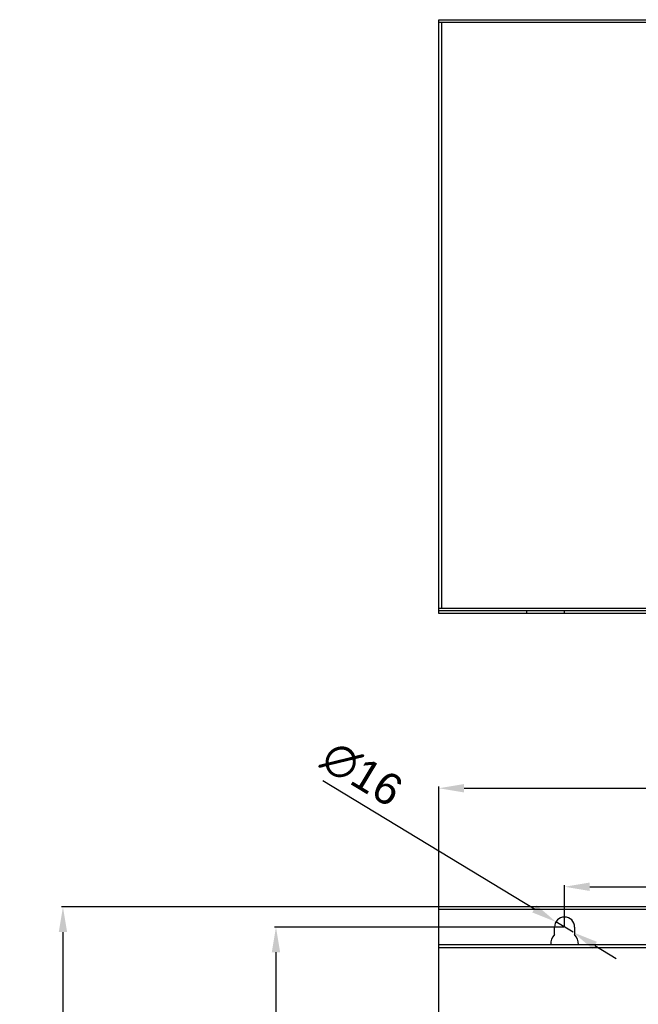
# Model space of a CAD drawing. Header units: millimetres. Extents: x 1117 to 38156, y -1945 to 7303.
# Tile 778 of 831: x 28376 to 28868, y 5971 to 6754. Entities that reach past the tile are written whole.
import ezdxf

# ---------------------------------------------------------------- set-up
doc = ezdxf.new("R2010")
doc.units = ezdxf.units.MM
doc.styles.get("Standard").update_dxf_attribs({"font": 'arial.ttf'})
doc.dimstyles.new('ISO-25', dxfattribs={"dimtxt": 2.5, "dimasz": 2.5, "dimexe": 1.25, "dimexo": 0.625, "dimtad": 1, "dimtxsty": 'Standard', "dimcen": 2.5, "dimadec": 0, "dimazin": 0, "dimtfac": 1, "dimtmove": 0, "dimatfit": 3, "dimfxl": 0, "dimarcsym": 0})

# ---------------------------------------------------------------- blocks, each defined once
blk = doc.blocks.new('*D245')
at = {"color": 0, "linetype": 'Continuous', "lineweight": -2}
for p, q in [((28709.02, 6047.46), (28709.02, 6144.48)), ((29509.02, 6047.46), (29509.02, 6144.48)), ((28729.02, 6143.23), (29489.02, 6143.23))]:
    blk.add_line(p, q, dxfattribs=at)
at = {"color": 0, "linetype": 'Continuous'}
for points in [[(28729.02, 6146.56), (28729.02, 6139.9), (28709.02, 6143.23)], [(29489.02, 6146.56), (29489.02, 6139.9), (29509.02, 6143.23)]]:
    blk.add_solid(points, dxfattribs=at)
at = {"layer": 'Defpoints', "color": 0, "linetype": 'Continuous'}
for p in [(29509.02, 6143.23), (28709.02, 6046.84), (29509.02, 6046.84)]:
    blk.add_point(p, dxfattribs=at)
at = {"color": 0, "linetype": 'Continuous', "insert": (29087.69, 6177.19), "char_height": 25, "width": 46.2656, "attachment_point": 2, "line_spacing_factor": 0.9}
blk.add_mtext('800', dxfattribs=at)
blk = doc.blocks.new('*D246')
at = {"color": 0, "linetype": 'Continuous', "lineweight": -2}
for p, q in [((28708.39, 6048.84), (28408.74, 6048.84)), ((28409.99, 6028.84), (28409.99, 4432.84)), ((28708.39, 4412.84), (28408.74, 4412.84))]:
    blk.add_line(p, q, dxfattribs=at)
at = {"color": 0, "linetype": 'Continuous'}
for points in [[(28406.66, 6028.84), (28413.32, 6028.84), (28409.99, 6048.84)], [(28406.66, 4432.84), (28413.32, 4432.84), (28409.99, 4412.84)]]:
    blk.add_solid(points, dxfattribs=at)
at = {"layer": 'Defpoints', "color": 0, "linetype": 'Continuous'}
for p in [(28709.02, 6048.84), (28409.99, 4412.84), (28709.02, 4412.84)]:
    blk.add_point(p, dxfattribs=at)
at = {"color": 0, "linetype": 'Continuous', "insert": (28376.03, 5405.25), "char_height": 25, "width": 61.6875, "attachment_point": 2, "rotation": 90, "line_spacing_factor": 0.9}
blk.add_mtext('1636', dxfattribs=at)
blk = doc.blocks.new('*D247')
at = {"color": 0, "linetype": 'Continuous', "lineweight": -2}
for p, q in [((28809.02, 6033.46), (28809.02, 6066.17)), ((29109.02, 6033.46), (29109.02, 6066.17)), ((28829.02, 6064.92), (29089.02, 6064.92))]:
    blk.add_line(p, q, dxfattribs=at)
at = {"color": 0, "linetype": 'Continuous'}
for points in [[(28829.02, 6068.25), (28829.02, 6061.58), (28809.02, 6064.92)], [(29089.02, 6068.25), (29089.02, 6061.58), (29109.02, 6064.92)]]:
    blk.add_solid(points, dxfattribs=at)
at = {"layer": 'Defpoints', "color": 0, "linetype": 'Continuous'}
for p in [(29109.02, 6064.92), (28809.02, 6032.84), (29109.02, 6032.84)]:
    blk.add_point(p, dxfattribs=at)
at = {"color": 0, "linetype": 'Continuous', "insert": (28953.97, 6098.88), "char_height": 25, "width": 46.2656, "attachment_point": 2, "line_spacing_factor": 0.9}
blk.add_mtext('300', dxfattribs=at)
blk = doc.blocks.new('*D249')
at = {"color": 0, "linetype": 'Continuous', "lineweight": -2}
for p, q in [((28616.62, 6149.33), (28785.06, 6047.34)), ((28815.86, 6028.69), (28802.17, 6036.98)), ((28832.97, 6018.34), (28850.08, 6007.98))]:
    blk.add_line(p, q, dxfattribs=at)
at = {"color": 0, "linetype": 'Continuous'}
for points in [[(28786.79, 6050.19), (28783.34, 6044.49), (28802.17, 6036.98)], [(28834.69, 6021.19), (28831.24, 6015.48), (28815.86, 6028.69)]]:
    blk.add_solid(points, dxfattribs=at)
at = {"layer": 'Defpoints', "color": 0, "linetype": 'Continuous'}
for p in [(28802.17, 6036.98), (28815.86, 6028.69)]:
    blk.add_point(p, dxfattribs=at)
at = {"color": 0, "linetype": 'Continuous', "insert": (28682.96, 6148.86), "char_height": 25, "width": 49.7353, "attachment_point": 3, "rotation": 328.80661, "line_spacing_factor": 0.9}
blk.add_mtext('∅16', dxfattribs=at)
blk = doc.blocks.new('*D250')
at = {"color": 0, "linetype": 'Continuous', "lineweight": -2}
for p, q in [((28808.39, 6032.84), (28578.21, 6032.84)), ((28579.46, 6012.84), (28579.46, 4818.34)), ((28808.39, 4798.34), (28578.21, 4798.34))]:
    blk.add_line(p, q, dxfattribs=at)
at = {"color": 0, "linetype": 'Continuous'}
for points in [[(28576.13, 6012.84), (28582.8, 6012.84), (28579.46, 6032.84)], [(28576.13, 4818.34), (28582.8, 4818.34), (28579.46, 4798.34)]]:
    blk.add_solid(points, dxfattribs=at)
at = {"layer": 'Defpoints', "color": 0, "linetype": 'Continuous'}
for p in [(28809.02, 6032.84), (28579.46, 4798.34), (28809.02, 4798.34)]:
    blk.add_point(p, dxfattribs=at)
at = {"color": 0, "linetype": 'Continuous', "insert": (28545.51, 5357.36), "char_height": 25, "width": 92.5312, "attachment_point": 2, "rotation": 90, "line_spacing_factor": 0.9}
blk.add_mtext('1234.5', dxfattribs=at)

msp = doc.modelspace()

# ---------------------------------------------------------------- linework, layer by layer
at = {"color": 7, "linetype": 'Continuous'}
for p, q in [((28709.016, 6282.119), (28709.016, 6754.119)), ((28709.016, 6754.119), (29509.016, 6754.119)), ((28709.016, 6752.119), (29509.016, 6752.119)), ((28711.516, 6286.119), (28711.516, 6752.119)), ((29509.016, 6286.119), (28709.016, 6286.119)), ((29509.016, 6284.119), (28709.016, 6284.119)), ((29509.016, 6282.119), (28709.016, 6282.119)), ((28779.016, 6282.119), (28779.016, 6284.119)), ((28809.016, 6282.119), (28809.016, 6284.119)), ((28709.016, 5956.338), (28709.016, 6048.838)), ((29509.016, 6048.838), (28709.016, 6048.838)), ((29509.016, 6046.838), (28709.016, 6046.838)), ((28801.016, 6026.888), (28801.016, 6032.838)), ((28817.016, 6032.838), (28817.016, 6026.888)), ((29509.016, 6018.838), (28709.016, 6018.838)), ((29509.016, 6016.338), (28709.016, 6016.338))]:
    msp.add_line(p, q, dxfattribs=at)
for centre, radius, start, end in [((28809.016, 6032.838), 8, 0, 180), ((28809.016, 6019.338), 11, 136.658242, 182.644353), ((28809.016, 6019.338), 11, 357.355658, 43.341758)]:
    msp.add_arc(centre, radius, start, end, dxfattribs=at)

# ---------------------------------------------------------------- dimensions: what is measured, and where the dimension line sits
at = {"linetype": 'Continuous'}
dim = msp.add_diameter_dim_2p(p1=(28815.859, 6028.694), p2=(28802.173, 6036.981), dimstyle='ISO-25', override={"dimtxt": 25, "dimasz": 20, "dimdsep": 46}, dxfattribs=at)
dim.commit()
dim.dimension.update_dxf_attribs({"geometry": '*D249', "text_midpoint": (28644.095, 6132.691), "dimtype": 163})
for base, p1, p2, picture, middle in [((29509.016, 6143.231), (28709.016, 6046.838), (29509.016, 6046.838), '*D245', (29087.695, 6143.231)), ((29109.016, 6064.917), (28809.016, 6032.838), (29109.016, 6032.838), '*D247', (28953.971, 6064.917))]:
    dim = msp.add_linear_dim(base=base, p1=p1, p2=p2, dimstyle='ISO-25', override={"dimtxt": 25, "dimasz": 20, "dimdsep": 46}, dxfattribs=at)
    dim.commit()
    dim.dimension.update_dxf_attribs({"geometry": picture, "text_midpoint": middle, "dimtype": 160})
for base, p1, p2, picture, middle in [((28409.991, 4412.838), (28709.016, 6048.838), (28709.016, 4412.838), '*D246', (28409.991, 5405.249)), ((28579.464, 4798.338), (28809.016, 6032.838), (28809.016, 4798.338), '*D250', (28579.464, 5357.36))]:
    dim = msp.add_linear_dim(base=base, p1=p1, p2=p2, angle=270, dimstyle='ISO-25', override={"dimtxt": 25, "dimasz": 20, "dimdsep": 46}, dxfattribs=at)
    dim.commit()
    dim.dimension.update_dxf_attribs({"geometry": picture, "text_midpoint": middle, "dimtype": 160})

doc.saveas('drawing.dxf')
